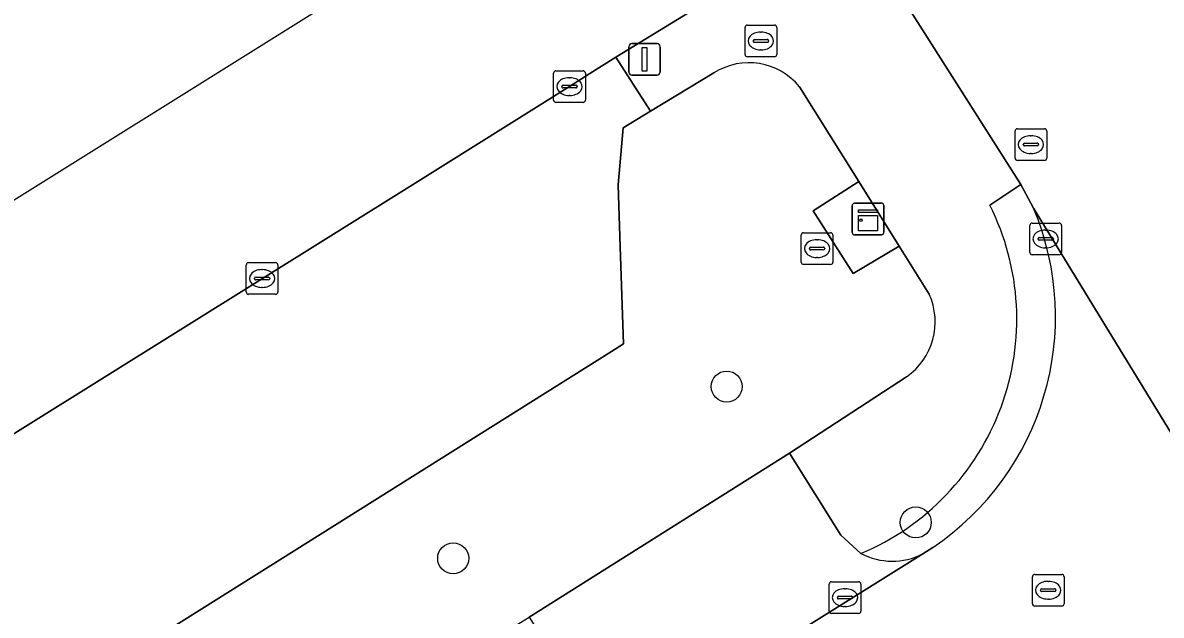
# Model space of a CAD drawing. Extents: x 158455 to 159797, y 387218 to 388672.
# Drawn here: x 158662.55 to 158698.47, y 387986.41 to 388005.11 of the extents above; entities that cross this region are included whole.
import ezdxf

# ---------------------------------------------------------------- set-up
doc = ezdxf.new("R2010")
doc.units = 0
for name, color, linetype in [('IMGEO_Boom', 7, 'Continuous'), ('IMGEO_Brandkraan', 7, 'Continuous'), ('IMGEO_Groenvoorziening', 7, 'Continuous'), ('IMGEO_Kast', 7, 'Continuous'), ('IMGEO_Kolk', 7, 'Continuous'), ('IMGEO_Lichtmast', 7, 'Continuous'), ('IMGEO_Parkeervlak_open', 7, 'Continuous'), ('IMGEO_Rijbaan_lokaal_gesloten', 7, 'Continuous'), ('IMGEO_Rioolput', 7, 'Continuous'), ('IMGEO_Terreindeel_open', 7, 'Continuous'), ('IMGEO_Voetpad_open', 7, 'Continuous')]:
    doc.layers.add(name, color=color, linetype=linetype)

msp = doc.modelspace()

# ---------------------------------------------------------------- linework, layer by layer
at = {"layer": 'IMGEO_Boom'}
for centre in [(158684.76, 387993.627), (158690.726, 387989.337), (158676.131, 387988.203)]:
    msp.add_circle(centre, 0.489, dxfattribs=at)
at = {"layer": 'IMGEO_Brandkraan'}
for p, q in [((158685.339, 388004.113), (158685.339, 388004.965)), ((158685.414, 388005.039), (158686.266, 388005.039)), ((158686.34, 388004.965), (158686.34, 388004.113)), ((158685.641, 388004.582), (158686.039, 388004.582)), ((158685.827, 388004.819), (158685.852, 388004.819)), ((158685.598, 388004.533), (158685.598, 388004.545)), ((158686.036, 388004.496), (158685.638, 388004.496)), ((158685.85, 388004.259), (158685.825, 388004.259)), ((158686.082, 388004.545), (158686.082, 388004.533)), ((158686.266, 388004.039), (158685.414, 388004.039))]:
    msp.add_line(p, q, dxfattribs=at)
for points in [[(158685.339, 388004.113), (158685.339, 388004.965)], [(158685.414, 388005.039), (158686.266, 388005.039)], [(158686.34, 388004.965), (158686.34, 388004.113)], [(158686.266, 388004.039), (158685.414, 388004.039)]]:
    msp.add_lwpolyline(points, dxfattribs=at)
for centre, radius, start, end in [((158685.416, 388004.963), 0.0765, 91.552, 178.448), ((158685.416, 388004.963), 0.0765, 91.552, 178.448), ((158686.264, 388004.963), 0.0765, 1.552, 88.448), ((158686.264, 388004.963), 0.0765, 1.552, 88.448), ((158685.638, 388004.542), 0.0403, 85.8775, 175.7526), ((158686.043, 388004.544), 0.0386, 1.7309, 96.639), ((158685.635, 388004.532), 0.0366, 178.938, 274.7102), ((158686.039, 388004.539), 0.043, 264.8664, 352.4533), ((158685.416, 388004.115), 0.0765, 181.552, 268.448), ((158685.416, 388004.115), 0.0765, 181.552, 268.448), ((158686.264, 388004.115), 0.0765, 271.552, 358.448), ((158686.264, 388004.115), 0.0765, 271.552, 358.448)]:
    msp.add_arc(centre, radius, start, end, dxfattribs=at)
for centre, major_axis, ratio, start_param, end_param in [((158685.826, 388004.539), (-0.387, 0.002), 0.722429, 4.712389, 7.853982), ((158685.851, 388004.539), (-0.39, 0.002), 0.717154, 1.570796, 4.712389)]:
    msp.add_ellipse(centre, major_axis=major_axis, ratio=ratio, start_param=start_param, end_param=end_param, dxfattribs=at)
at = {"layer": 'IMGEO_Groenvoorziening'}
msp.add_lwpolyline([(158681.258, 388004.023), (158680.443, 388003.507), (158679.799, 388003.099), (158674.848, 388000), (158586.704, 387944.915), (158591.006, 387938.082), (158681.122, 387994.739), (158681.503, 387994.979), (158681.403, 387998.044), (158681.34, 388000), (158681.495, 388001.799), (158682.361, 388002.322)], close=True, dxfattribs=at)
for points in [[(158684.358, 388003.531), (158682.361, 388002.322), (158681.495, 388001.799), (158681.34, 388000), (158681.403, 387998.044), (158681.503, 387994.979), (158681.122, 387994.739), (158591.006, 387938.082), (158595.514, 387930.784), (158600.33, 387923.19)], [(158691.149, 387996.548), (158690.201, 387998.062), (158688.756, 387997.192), (158687.488, 387999.178), (158688.926, 388000.1), (158687.055, 388003.091)], [(158610.717, 387941.518), (158614.217, 387943.887), (158613.192, 387945.51), (158623.656, 387952.083), (158626.454, 387953.83), (158636.923, 387960.416), (158639.743, 387962.124), (158650.237, 387968.707), (158652.994, 387970.461), (158663.669, 387977.074), (158666.375, 387978.758), (158676.888, 387985.331), (158678.526, 387986.349), (158686.746, 387991.519), (158690.435, 387993.935)]]:
    msp.add_lwpolyline(points, dxfattribs=at)
for centre, radius, start, end in [((158685.46, 388001.799), 2.053, 39.0082, 122.4601), ((158689.219, 387995.671), 2.12, 304.9998, 24.4343)]:
    msp.add_arc(centre, radius, start, end, dxfattribs=at)
at = {"layer": 'IMGEO_Kast'}
for p, q in [((158688.719, 387998.492), (158688.719, 387999.333)), ((158688.719, 387999.333), (158688.719, 387998.492)), ((158688.794, 387999.417), (158689.635, 387999.417)), ((158689.635, 387999.417), (158688.794, 387999.417)), ((158689.719, 387999.342), (158689.719, 387998.501)), ((158689.719, 387998.501), (158689.719, 387999.342)), ((158689.644, 387998.417), (158688.803, 387998.417)), ((158688.803, 387998.417), (158689.644, 387998.417))]:
    msp.add_line(p, q, dxfattribs=at)
for points in [[(158688.914, 387999.207), (158689.514, 387999.207), (158689.514, 387999.122), (158688.914, 387999.122), (158688.914, 387999.207)], [(158688.914, 387999.032), (158689.514, 387999.032), (158689.514, 387998.543), (158688.914, 387998.543), (158688.914, 387999.032)]]:
    msp.add_lwpolyline(points, dxfattribs=at)
msp.add_circle((158688.998, 387998.881), 0.0377, dxfattribs=at)
for centre, start, end in [((158688.797, 387999.339), 92.4484, 184.2845), ((158688.797, 387999.339), 92.4484, 184.2845), ((158689.641, 387999.339), 2.4484, 94.2845), ((158689.641, 387999.339), 2.4484, 94.2845), ((158688.797, 387998.495), 182.4484, 274.2845), ((158688.797, 387998.495), 182.4484, 274.2845), ((158689.641, 387998.495), 272.4484, 4.2845), ((158689.641, 387998.495), 272.4484, 4.2845)]:
    msp.add_arc(centre, 0.0779, start, end, dxfattribs=at)
at = {"layer": 'IMGEO_Kolk'}
for p, q in [((158679.3, 388002.672), (158679.3, 388003.524)), ((158679.375, 388003.598), (158680.227, 388003.598)), ((158680.301, 388003.524), (158680.301, 388002.672)), ((158679.602, 388003.141), (158680, 388003.141)), ((158679.788, 388003.378), (158679.813, 388003.378)), ((158679.559, 388003.092), (158679.559, 388003.104)), ((158679.997, 388003.055), (158679.599, 388003.055)), ((158679.811, 388002.818), (158679.786, 388002.818)), ((158680.043, 388003.104), (158680.043, 388003.092)), ((158680.227, 388002.598), (158679.375, 388002.598)), ((158694.324, 387997.863), (158694.324, 387998.715)), ((158694.399, 387998.789), (158695.251, 387998.789)), ((158694.812, 387998.569), (158694.837, 387998.569)), ((158695.325, 387998.715), (158695.325, 387997.863)), ((158694.583, 387998.283), (158694.583, 387998.295)), ((158695.021, 387998.246), (158694.623, 387998.246)), ((158694.626, 387998.332), (158695.024, 387998.332)), ((158695.067, 387998.295), (158695.067, 387998.283)), ((158695.251, 387997.789), (158694.399, 387997.789)), ((158694.835, 387998.009), (158694.81, 387998.009)), ((158669.601, 387996.613), (158669.601, 387997.465)), ((158669.676, 387997.539), (158670.528, 387997.539)), ((158670.602, 387997.465), (158670.602, 387996.613)), ((158669.86, 387997.033), (158669.86, 387997.045)), ((158669.903, 387997.082), (158670.301, 387997.082)), ((158670.089, 387997.319), (158670.114, 387997.319)), ((158670.344, 387997.045), (158670.344, 387997.033)), ((158670.298, 387996.996), (158669.9, 387996.996)), ((158670.112, 387996.759), (158670.087, 387996.759)), ((158670.528, 387996.539), (158669.676, 387996.539)), ((158687.993, 387986.537), (158687.993, 387987.389)), ((158688.068, 387987.463), (158688.92, 387987.463)), ((158688.994, 387987.389), (158688.994, 387986.537)), ((158688.252, 387986.957), (158688.252, 387986.969)), ((158688.295, 387987.006), (158688.693, 387987.006)), ((158688.481, 387987.243), (158688.506, 387987.243)), ((158688.736, 387986.969), (158688.736, 387986.957)), ((158688.69, 387986.92), (158688.292, 387986.92)), ((158688.504, 387986.683), (158688.479, 387986.683)), ((158688.92, 387986.463), (158688.068, 387986.463))]:
    msp.add_line(p, q, dxfattribs=at)
for points in [[(158679.3, 388002.672), (158679.3, 388003.524)], [(158679.375, 388003.598), (158680.227, 388003.598)], [(158680.301, 388003.524), (158680.301, 388002.672)], [(158680.227, 388002.598), (158679.375, 388002.598)], [(158694.324, 387997.863), (158694.324, 387998.715)], [(158694.399, 387998.789), (158695.251, 387998.789)], [(158695.325, 387998.715), (158695.325, 387997.863)], [(158695.251, 387997.789), (158694.399, 387997.789)], [(158669.601, 387996.613), (158669.601, 387997.465)], [(158669.676, 387997.539), (158670.528, 387997.539)], [(158670.602, 387997.465), (158670.602, 387996.613)], [(158670.528, 387996.539), (158669.676, 387996.539)], [(158687.993, 387986.537), (158687.993, 387987.389)], [(158688.068, 387987.463), (158688.92, 387987.463)], [(158688.994, 387987.389), (158688.994, 387986.537)], [(158688.92, 387986.463), (158688.068, 387986.463)]]:
    msp.add_lwpolyline(points, dxfattribs=at)
for centre, radius, start, end in [((158679.377, 388003.522), 0.0765, 91.552, 178.448), ((158679.377, 388003.522), 0.0765, 91.552, 178.448), ((158680.225, 388003.522), 0.0765, 1.552, 88.448), ((158680.225, 388003.522), 0.0765, 1.552, 88.448), ((158679.599, 388003.101), 0.0403, 85.8775, 175.7526), ((158680.004, 388003.103), 0.0386, 1.7309, 96.639), ((158679.596, 388003.091), 0.0366, 178.938, 274.7102), ((158680, 388003.098), 0.043, 264.8664, 352.4533), ((158679.377, 388002.674), 0.0765, 181.552, 268.448), ((158679.377, 388002.674), 0.0765, 181.552, 268.448), ((158680.225, 388002.674), 0.0765, 271.552, 358.448), ((158680.225, 388002.674), 0.0765, 271.552, 358.448), ((158694.401, 387998.713), 0.0765, 91.552, 178.448), ((158694.401, 387998.713), 0.0765, 91.552, 178.448), ((158695.249, 387998.713), 0.0765, 1.552, 88.448), ((158695.249, 387998.713), 0.0765, 1.552, 88.448), ((158694.623, 387998.292), 0.0403, 85.8775, 175.7526), ((158694.62, 387998.282), 0.0366, 178.938, 274.7102), ((158695.024, 387998.289), 0.043, 264.8664, 352.4533), ((158695.028, 387998.294), 0.0386, 1.7309, 96.639), ((158694.401, 387997.865), 0.0765, 181.552, 268.448), ((158694.401, 387997.865), 0.0765, 181.552, 268.448), ((158695.249, 387997.865), 0.0765, 271.552, 358.448), ((158695.249, 387997.865), 0.0765, 271.552, 358.448), ((158669.678, 387997.463), 0.0765, 91.552, 178.448), ((158669.678, 387997.463), 0.0765, 91.552, 178.448), ((158670.526, 387997.463), 0.0765, 1.552, 88.448), ((158670.526, 387997.463), 0.0765, 1.552, 88.448), ((158669.9, 387997.042), 0.0403, 85.8775, 175.7526), ((158669.897, 387997.032), 0.0366, 178.938, 274.7102), ((158670.301, 387997.039), 0.043, 264.8664, 352.4533), ((158670.305, 387997.044), 0.0386, 1.7309, 96.639), ((158669.678, 387996.615), 0.0765, 181.552, 268.448), ((158669.678, 387996.615), 0.0765, 181.552, 268.448), ((158670.526, 387996.615), 0.0765, 271.552, 358.448), ((158670.526, 387996.615), 0.0765, 271.552, 358.448), ((158688.07, 387987.387), 0.0765, 91.552, 178.448), ((158688.07, 387987.387), 0.0765, 91.552, 178.448), ((158688.918, 387987.387), 0.0765, 1.552, 88.448), ((158688.918, 387987.387), 0.0765, 1.552, 88.448), ((158688.292, 387986.966), 0.0403, 85.8775, 175.7526), ((158688.289, 387986.956), 0.0366, 178.938, 274.7102), ((158688.693, 387986.963), 0.043, 264.8664, 352.4533), ((158688.697, 387986.968), 0.0386, 1.7309, 96.639), ((158688.07, 387986.539), 0.0765, 181.552, 268.448), ((158688.07, 387986.539), 0.0765, 181.552, 268.448), ((158688.918, 387986.539), 0.0765, 271.552, 358.448), ((158688.918, 387986.539), 0.0765, 271.552, 358.448)]:
    msp.add_arc(centre, radius, start, end, dxfattribs=at)
for centre, major_axis, ratio, start_param, end_param in [((158679.787, 388003.098), (-0.387, 0.002), 0.722429, 4.712389, 7.853982), ((158679.812, 388003.098), (-0.39, 0.002), 0.717154, 1.570796, 4.712389), ((158694.811, 387998.289), (-0.387, 0.002), 0.722429, 4.712389, 7.853982), ((158694.836, 387998.289), (-0.39, 0.002), 0.717154, 1.570796, 4.712389), ((158670.088, 387997.039), (-0.387, 0.002), 0.722429, 4.712389, 7.853982), ((158670.113, 387997.039), (-0.39, 0.002), 0.717154, 1.570796, 4.712389), ((158688.48, 387986.963), (-0.387, 0.002), 0.722429, 4.712389, 7.853982), ((158688.505, 387986.963), (-0.39, 0.002), 0.717154, 1.570796, 4.712389)]:
    msp.add_ellipse(centre, major_axis=major_axis, ratio=ratio, start_param=start_param, end_param=end_param, dxfattribs=at)
at = {"layer": 'IMGEO_Lichtmast'}
for p, q in [((158681.672, 388003.557), (158681.672, 388004.357)), ((158681.672, 388004.357), (158681.672, 388003.557)), ((158681.772, 388004.457), (158682.562, 388004.457)), ((158682.562, 388004.457), (158681.772, 388004.457)), ((158682.662, 388004.357), (158682.662, 388003.557)), ((158682.662, 388003.557), (158682.662, 388004.357)), ((158682.562, 388003.457), (158681.772, 388003.457)), ((158681.772, 388003.457), (158682.562, 388003.457))]:
    msp.add_line(p, q, dxfattribs=at)
msp.add_lwpolyline([(158682.092, 388004.332), (158682.242, 388004.332), (158682.242, 388003.582), (158682.092, 388003.582), (158682.092, 388004.332)], dxfattribs=at)
for centre, start, end in [((158681.772, 388004.357), 90, 180), ((158681.772, 388004.357), 90, 180), ((158682.562, 388004.357), 0, 90), ((158682.562, 388004.357), 360, 90), ((158681.772, 388003.557), 180, 270), ((158681.772, 388003.557), 180, 270), ((158682.562, 388003.557), 270, 0), ((158682.562, 388003.557), 270, 0)]:
    msp.add_arc(centre, 0.1, start, end, dxfattribs=at)
at = {"layer": 'IMGEO_Parkeervlak_open'}
for points in [[(158688.996, 387988.357), (158688.362, 387988.93), (158686.746, 387991.519), (158678.526, 387986.349), (158680.452, 387983.27)], [(158614.197, 387940.345), (158690.944, 387988.345)]]:
    msp.add_lwpolyline(points, dxfattribs=at)
msp.add_arc((158689.982, 387990.234), 2.12, 242.2957, 296.9984, dxfattribs=at)
at = {"layer": 'IMGEO_Rijbaan_lokaal_gesloten'}
for points in [[(158685.259, 388013.888), (158688.458, 388008.806), (158688.698, 388008.425), (158694.042, 388000.004), (158694.44, 387999.263), (158707.039, 387978.651), (158707.778, 387977.617), (158719.801, 387958.174), (158723.167, 387953.006), (158750.162, 387909.734), (158750.293, 387909.525), (158760.12, 387917.148), (158758.668, 387916.966)], [(158707.039, 387978.651), (158694.44, 387999.263)], [(158691.261, 387988.543), (158690.944, 387988.345), (158614.197, 387940.345), (158611.756, 387938.648), (158615.34, 387931.575), (158616.755, 387932.616), (158693.899, 387980.837)]]:
    msp.add_lwpolyline(points, dxfattribs=at)
msp.add_lwpolyline([(158551.782, 387930.421), (158555.076, 387925.231), (158585.207, 387943.981), (158586.704, 387944.915), (158674.848, 388000), (158679.799, 388003.099), (158680.443, 388003.507), (158681.258, 388004.023), (158683.398, 388005.331), (158684.977, 388006.315), (158684.901, 388006.431), (158681.622, 388011.613), (158681.622, 388011.613)], close=True, dxfattribs=at)
msp.add_arc((158686.332, 387995.836), 8.803, 304.0545, 22.9103, dxfattribs=at)
at = {"layer": 'IMGEO_Rioolput'}
for p, q in [((158693.859, 388000.841), (158693.859, 388001.693)), ((158693.934, 388001.767), (158694.786, 388001.767)), ((158694.86, 388001.693), (158694.86, 388000.841)), ((158694.347, 388001.547), (158694.372, 388001.547)), ((158694.118, 388001.261), (158694.118, 388001.273)), ((158694.556, 388001.224), (158694.158, 388001.224)), ((158694.161, 388001.31), (158694.559, 388001.31)), ((158694.37, 388000.987), (158694.345, 388000.987)), ((158694.602, 388001.273), (158694.602, 388001.261)), ((158694.786, 388000.767), (158693.934, 388000.767)), ((158687.187, 387998.483), (158688.039, 387998.483)), ((158687.112, 387997.557), (158687.112, 387998.409)), ((158687.6, 387998.263), (158687.625, 387998.263)), ((158688.113, 387998.409), (158688.113, 387997.557)), ((158687.371, 387997.977), (158687.371, 387997.989)), ((158687.809, 387997.94), (158687.411, 387997.94)), ((158687.414, 387998.026), (158687.812, 387998.026)), ((158687.855, 387997.989), (158687.855, 387997.977)), ((158688.039, 387997.483), (158687.187, 387997.483)), ((158687.623, 387997.703), (158687.598, 387997.703)), ((158694.479, 387987.696), (158695.331, 387987.696)), ((158694.404, 387986.77), (158694.404, 387987.622)), ((158694.892, 387987.476), (158694.917, 387987.476)), ((158695.405, 387987.622), (158695.405, 387986.77)), ((158694.663, 387987.19), (158694.663, 387987.202)), ((158695.101, 387987.153), (158694.703, 387987.153)), ((158694.706, 387987.239), (158695.104, 387987.239)), ((158695.147, 387987.202), (158695.147, 387987.19)), ((158695.331, 387986.696), (158694.479, 387986.696)), ((158694.915, 387986.916), (158694.89, 387986.916))]:
    msp.add_line(p, q, dxfattribs=at)
for points in [[(158693.859, 388000.841), (158693.859, 388001.693)], [(158693.934, 388001.767), (158694.786, 388001.767)], [(158694.86, 388001.693), (158694.86, 388000.841)], [(158694.786, 388000.767), (158693.934, 388000.767)], [(158687.187, 387998.483), (158688.039, 387998.483)], [(158687.112, 387997.557), (158687.112, 387998.409)], [(158688.113, 387998.409), (158688.113, 387997.557)], [(158688.039, 387997.483), (158687.187, 387997.483)], [(158694.479, 387987.696), (158695.331, 387987.696)], [(158694.404, 387986.77), (158694.404, 387987.622)], [(158695.405, 387987.622), (158695.405, 387986.77)], [(158695.331, 387986.696), (158694.479, 387986.696)]]:
    msp.add_lwpolyline(points, dxfattribs=at)
for centre, radius, start, end in [((158693.936, 388001.691), 0.0765, 91.552, 178.448), ((158693.936, 388001.691), 0.0765, 91.552, 178.448), ((158694.784, 388001.691), 0.0765, 1.552, 88.448), ((158694.784, 388001.691), 0.0765, 1.552, 88.448), ((158694.158, 388001.27), 0.0403, 85.8775, 175.7526), ((158694.155, 388001.26), 0.0366, 178.938, 274.7102), ((158694.559, 388001.267), 0.043, 264.8664, 352.4533), ((158694.563, 388001.272), 0.0386, 1.7309, 96.639), ((158693.936, 388000.843), 0.0765, 181.552, 268.448), ((158693.936, 388000.843), 0.0765, 181.552, 268.448), ((158694.784, 388000.843), 0.0765, 271.552, 358.448), ((158694.784, 388000.843), 0.0765, 271.552, 358.448), ((158687.189, 387998.407), 0.0765, 91.552, 178.448), ((158687.189, 387998.407), 0.0765, 91.552, 178.448), ((158688.037, 387998.407), 0.0765, 1.552, 88.448), ((158688.037, 387998.407), 0.0765, 1.552, 88.448), ((158687.411, 387997.986), 0.0403, 85.8775, 175.7526), ((158687.408, 387997.976), 0.0366, 178.938, 274.7102), ((158687.812, 387997.983), 0.043, 264.8664, 352.4533), ((158687.816, 387997.988), 0.0386, 1.7309, 96.639), ((158687.189, 387997.559), 0.0765, 181.552, 268.448), ((158687.189, 387997.559), 0.0765, 181.552, 268.448), ((158688.037, 387997.559), 0.0765, 271.552, 358.448), ((158688.037, 387997.559), 0.0765, 271.552, 358.448), ((158694.481, 387987.62), 0.0765, 91.552, 178.448), ((158694.481, 387987.62), 0.0765, 91.552, 178.448), ((158695.329, 387987.62), 0.0765, 1.552, 88.448), ((158695.329, 387987.62), 0.0765, 1.552, 88.448), ((158694.703, 387987.199), 0.0403, 85.8775, 175.7526), ((158694.7, 387987.189), 0.0366, 178.938, 274.7102), ((158695.104, 387987.196), 0.043, 264.8664, 352.4533), ((158695.108, 387987.201), 0.0386, 1.7309, 96.639), ((158694.481, 387986.772), 0.0765, 181.552, 268.448), ((158694.481, 387986.772), 0.0765, 181.552, 268.448), ((158695.329, 387986.772), 0.0765, 271.552, 358.448), ((158695.329, 387986.772), 0.0765, 271.552, 358.448)]:
    msp.add_arc(centre, radius, start, end, dxfattribs=at)
for centre, major_axis, ratio, start_param, end_param in [((158694.346, 388001.267), (-0.387, 0.002), 0.722429, 4.712389, 7.853982), ((158694.371, 388001.267), (-0.39, 0.002), 0.717154, 1.570796, 4.712389), ((158687.599, 387997.983), (-0.387, 0.002), 0.722429, 4.712389, 7.853982), ((158687.624, 387997.983), (-0.39, 0.002), 0.717154, 1.570796, 4.712389), ((158694.891, 387987.196), (-0.387, 0.002), 0.722429, 4.712389, 7.853982), ((158694.916, 387987.196), (-0.39, 0.002), 0.717154, 1.570796, 4.712389)]:
    msp.add_ellipse(centre, major_axis=major_axis, ratio=ratio, start_param=start_param, end_param=end_param, dxfattribs=at)
at = {"layer": 'IMGEO_Terreindeel_open'}
msp.add_lwpolyline([(158688.926, 388000.1), (158687.488, 387999.178), (158688.756, 387997.192), (158690.201, 387998.062)], close=True, dxfattribs=at)
at = {"layer": 'IMGEO_Voetpad_open'}
for points in [[(158693.062, 387999.357), (158694.042, 388000.004), (158688.698, 388008.425), (158687.718, 388007.757), (158684.268, 388013.268), (158684.268, 388013.268), (158682.049, 388011.881)], [(158682.049, 388011.881), (158685.326, 388006.709), (158684.901, 388006.431), (158684.977, 388006.315), (158683.398, 388005.331), (158681.258, 388004.023), (158682.361, 388002.322), (158684.358, 388003.531)], [(158687.055, 388003.091), (158688.926, 388000.1), (158690.201, 387998.062), (158691.149, 387996.548)], [(158694.44, 387999.263), (158694.042, 388000.004), (158693.062, 387999.357)], [(158690.435, 387993.935), (158686.746, 387991.519), (158688.362, 387988.93), (158688.996, 387988.357)], [(158690.944, 387988.345), (158691.261, 387988.543)]]:
    msp.add_lwpolyline(points, dxfattribs=at)
for centre, radius, start, end in [((158685.46, 388001.799), 2.053, 39.0082, 122.4601), ((158685.886, 387995.758), 8.028, 292.794, 26.6337), ((158685.886, 387995.758), 8.028, 292.794, 26.6337), ((158686.332, 387995.836), 8.803, 304.0545, 22.9103), ((158689.219, 387995.671), 2.12, 304.9998, 24.4343), ((158689.982, 387990.234), 2.12, 242.2957, 296.9984)]:
    msp.add_arc(centre, radius, start, end, dxfattribs=at)

doc.saveas('drawing.dxf')
